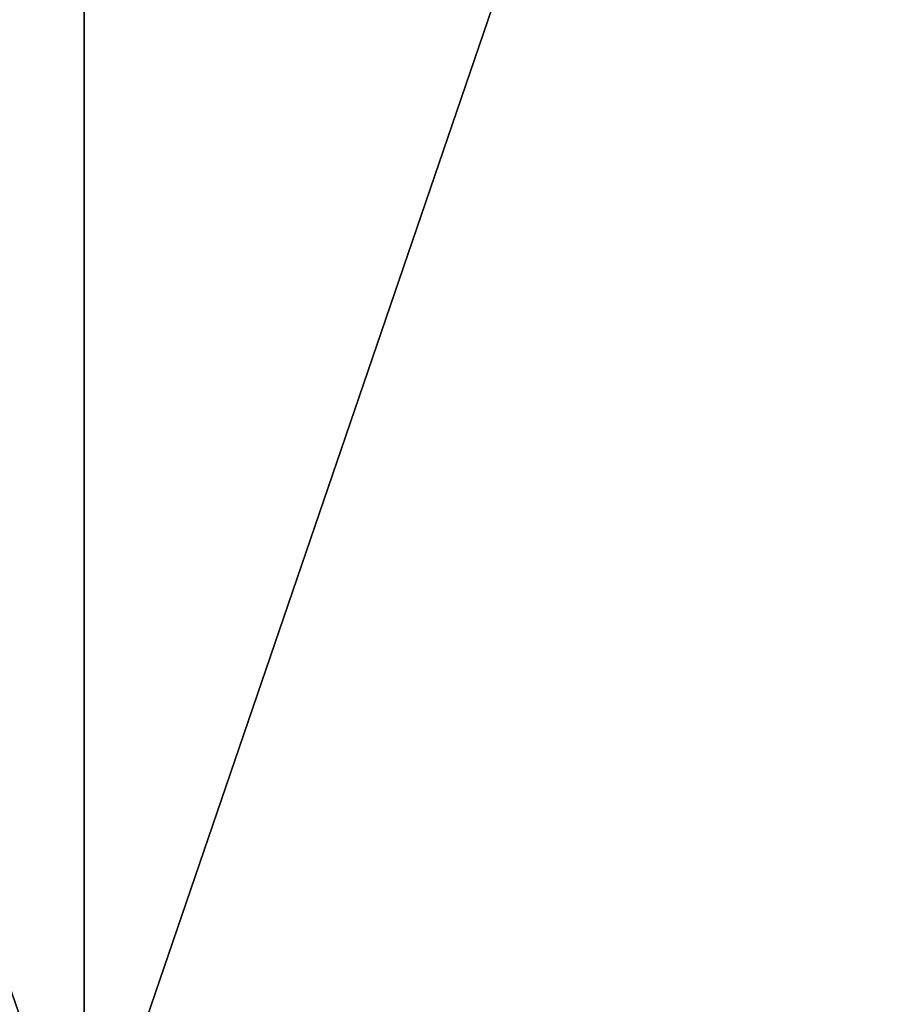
# Model space of a CAD drawing. Header units: millimetres. Extents: x -125 to 1250, y 4 to 1899.
# Tile 363 of 656: x 57.98 to 59.42, y 5.62 to 7.25. Entities that reach past the tile are written whole.
import ezdxf

# ---------------------------------------------------------------- set-up
doc = ezdxf.new("R2010")
doc.units = ezdxf.units.MM
doc.header["$LTSCALE"] = 3.583593
doc.layers.add('22', color=7, linetype='CONTINUOUS')
doc.layers.add('23', color=7, linetype='CONTINUOUS')

msp = doc.modelspace()

# ---------------------------------------------------------------- linework, layer by layer
at = {"layer": '22', "color": 7, "linetype": 'CONTINUOUS'}
for points in [[(54.721, 15, -112.386), (58.0904, 15, -110.682), (54.721, 5.3, -112.386), (54.721, 15, -112.386)], [(54.721, 5.3, -112.386), (58.0904, 15, -110.682), (58.0904, 5.3, -110.682), (54.721, 5.3, -112.386)], [(58.0904, 15, -110.682), (61.4068, 15, -108.877), (58.0904, 5.3, -110.682), (58.0904, 15, -110.682)], [(58.0904, 5.3, -110.682), (61.4068, 15, -108.877), (61.4068, 5.3, -108.877), (58.0904, 5.3, -110.682)]]:
    msp.add_3dface(points, dxfattribs=at)
at = {"layer": '23', "color": 7, "linetype": 'CONTINUOUS'}
for points in [[(58.0904, 15, 110.682), (54.721, 15, 112.386), (58.0904, 5.3, 110.682), (58.0904, 15, 110.682)], [(58.0904, 5.3, 110.682), (54.721, 15, 112.386), (54.721, 5.3, 112.386), (58.0904, 5.3, 110.682)], [(61.4068, 15, 108.877), (58.0904, 15, 110.682), (61.4068, 5.3, 108.877), (61.4068, 15, 108.877)], [(61.4068, 5.3, 108.877), (58.0904, 15, 110.682), (58.0904, 5.3, 110.682), (61.4068, 5.3, 108.877)]]:
    msp.add_3dface(points, dxfattribs=at)

doc.saveas('drawing.dxf')
